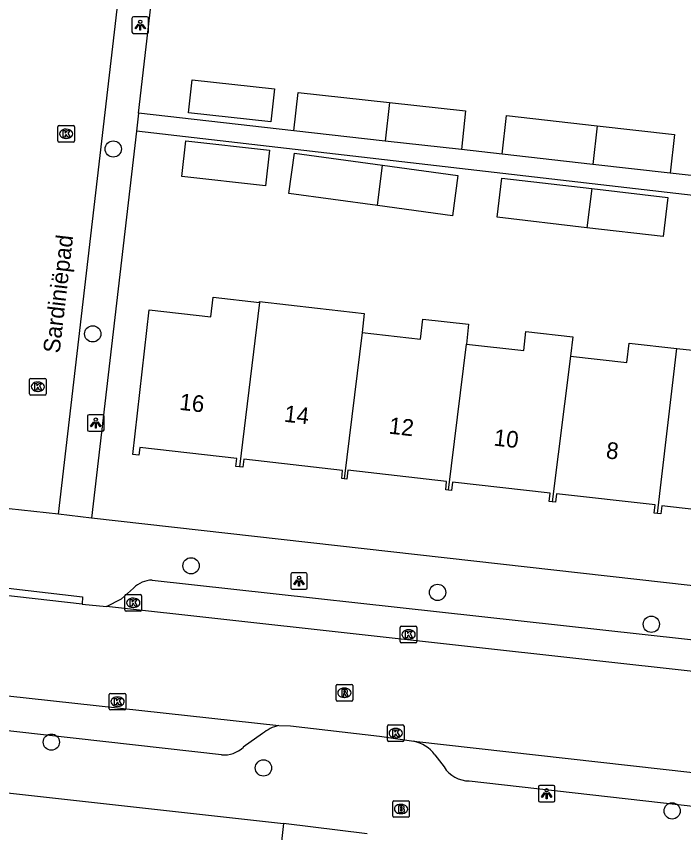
# Model space of a CAD drawing. Extents: x 162082 to 163393, y 388091 to 388632.
# Drawn here: x 162880.67 to 162920.79, y 388448.74 to 388497.83 of the extents above; entities that cross this region are included whole.
import ezdxf

# ---------------------------------------------------------------- set-up
doc = ezdxf.new("R2010")
doc.units = 0
for name, color, linetype in [('IMGEO_Boom', 7, 'Continuous'), ('IMGEO_Brandkraan', 7, 'Continuous'), ('IMGEO_Kolk', 7, 'Continuous'), ('IMGEO_Lichtpunt', 7, 'Continuous'), ('IMGEO_Openbare_ruimte_label', 7, 'Continuous'), ('IMGEO_Pand', 7, 'Continuous'), ('IMGEO_Pand_nummerreeks', 7, 'Continuous'), ('IMGEO_Rijbaan_lokaal_open', 7, 'Continuous'), ('IMGEO_Rioolput', 7, 'Continuous'), ('IMGEO_Voetpad_open', 7, 'Continuous')]:
    doc.layers.add(name, color=color, linetype=linetype)

msp = doc.modelspace()

# ---------------------------------------------------------------- linework, layer by layer
at = {"layer": 'IMGEO_Boom'}
for centre in [(162886.497, 388489.851), (162885.262, 388478.735), (162891.176, 388464.786), (162905.996, 388463.188), (162918.851, 388461.272), (162882.774, 388454.184), (162895.528, 388452.632), (162920.102, 388450.051)]:
    msp.add_circle(centre, 0.489, dxfattribs=at)
at = {"layer": 'IMGEO_Brandkraan'}
for p, q in [((162903.298, 388449.737), (162903.298, 388450.589)), ((162903.373, 388450.663), (162904.225, 388450.663)), ((162903.786, 388450.443), (162903.811, 388450.443)), ((162904.299, 388450.589), (162904.299, 388449.737)), ((162903.809, 388449.883), (162903.784, 388449.883)), ((162904.225, 388449.663), (162903.373, 388449.663))]:
    msp.add_line(p, q, dxfattribs=at)
for points in [[(162903.298, 388449.737), (162903.298, 388450.589)], [(162903.373, 388450.663), (162904.225, 388450.663)], [(162903.646, 388450.363), (162903.646, 388449.963), (162903.859, 388449.963)], [(162903.877, 388450.363), (162903.646, 388450.363)], [(162904.299, 388450.589), (162904.299, 388449.737)], [(162903.825, 388450.282), (162903.771, 388450.282), (162903.771, 388450.206)], [(162903.771, 388450.206), (162903.824, 388450.206)], [(162903.833, 388450.13), (162903.771, 388450.13), (162903.771, 388450.049)], [(162903.771, 388450.049), (162903.833, 388450.049)], [(162904.225, 388449.663), (162903.373, 388449.663)]]:
    msp.add_lwpolyline(points, dxfattribs=at)
for centre, radius, start, end in [((162903.375, 388450.587), 0.0765, 91.552, 178.448), ((162903.375, 388450.587), 0.0765, 91.552, 178.448), ((162903.881, 388450.218), 0.145, 59.4692, 91.5367), ((162903.906, 388450.265), 0.0922, 285.5137, 58.1501), ((162904.223, 388450.587), 0.0765, 1.552, 88.448), ((162904.223, 388450.587), 0.0765, 1.552, 88.448), ((162903.826, 388450.244), 0.0379, 267.8285, 90.9355), ((162903.834, 388450.089), 0.0404, 269.8759, 90.5077), ((162903.865, 388450.214), 0.251, 268.6676, 293.5347), ((162903.911, 388450.073), 0.105, 301.3115, 78.989), ((162903.375, 388449.739), 0.0765, 181.552, 268.448), ((162903.375, 388449.739), 0.0765, 181.552, 268.448), ((162904.223, 388449.739), 0.0765, 271.552, 358.448), ((162904.223, 388449.739), 0.0765, 271.552, 358.448)]:
    msp.add_arc(centre, radius, start, end, dxfattribs=at)
for centre, major_axis, ratio, start_param, end_param in [((162903.785, 388450.163), (-0.387, 0.002), 0.722429, 4.712389, 7.853982), ((162903.81, 388450.163), (-0.39, 0.002), 0.717154, 1.570796, 4.712389)]:
    msp.add_ellipse(centre, major_axis=major_axis, ratio=ratio, start_param=start_param, end_param=end_param, dxfattribs=at)
at = {"layer": 'IMGEO_Kolk'}
for p, q in [((162883.165, 388490.336), (162883.165, 388491.188)), ((162883.24, 388491.262), (162884.092, 388491.262)), ((162884.166, 388491.188), (162884.166, 388490.336)), ((162883.653, 388491.042), (162883.678, 388491.042)), ((162884.092, 388490.262), (162883.24, 388490.262)), ((162883.676, 388490.482), (162883.651, 388490.482)), ((162881.462, 388475.131), (162881.462, 388475.983)), ((162881.537, 388476.057), (162882.389, 388476.057)), ((162882.463, 388475.983), (162882.463, 388475.131)), ((162881.95, 388475.837), (162881.975, 388475.837)), ((162882.389, 388475.057), (162881.537, 388475.057)), ((162881.973, 388475.277), (162881.948, 388475.277)), ((162887.199, 388462.135), (162887.199, 388462.987)), ((162887.274, 388463.061), (162888.126, 388463.061)), ((162887.687, 388462.841), (162887.712, 388462.841)), ((162888.2, 388462.987), (162888.2, 388462.135)), ((162887.71, 388462.281), (162887.685, 388462.281)), ((162888.126, 388462.061), (162887.274, 388462.061)), ((162903.829, 388461.159), (162904.681, 388461.159)), ((162903.754, 388460.233), (162903.754, 388461.085)), ((162904.242, 388460.939), (162904.267, 388460.939)), ((162904.755, 388461.085), (162904.755, 388460.233)), ((162904.681, 388460.159), (162903.829, 388460.159)), ((162904.265, 388460.379), (162904.24, 388460.379)), ((162886.254, 388456.192), (162886.254, 388457.044)), ((162886.329, 388457.118), (162887.181, 388457.118)), ((162886.742, 388456.898), (162886.767, 388456.898)), ((162887.255, 388457.044), (162887.255, 388456.192)), ((162886.765, 388456.338), (162886.74, 388456.338)), ((162887.181, 388456.118), (162886.329, 388456.118)), ((162902.978, 388454.301), (162902.978, 388455.153)), ((162903.053, 388455.227), (162903.905, 388455.227)), ((162903.466, 388455.007), (162903.491, 388455.007)), ((162903.979, 388455.153), (162903.979, 388454.301)), ((162903.489, 388454.447), (162903.464, 388454.447)), ((162903.905, 388454.227), (162903.053, 388454.227))]:
    msp.add_line(p, q, dxfattribs=at)
for points in [[(162883.165, 388490.336), (162883.165, 388491.188)], [(162883.24, 388491.262), (162884.092, 388491.262)], [(162884.166, 388491.188), (162884.166, 388490.336)], [(162883.486, 388490.962), (162883.609, 388490.962), (162883.609, 388490.811), (162883.739, 388490.962), (162883.903, 388490.962), (162883.757, 388490.811), (162883.91, 388490.562), (162883.758, 388490.562), (162883.673, 388490.726), (162883.609, 388490.659), (162883.609, 388490.562), (162883.486, 388490.562), (162883.486, 388490.962)], [(162884.092, 388490.262), (162883.24, 388490.262)], [(162881.462, 388475.131), (162881.462, 388475.983)], [(162881.537, 388476.057), (162882.389, 388476.057)], [(162882.463, 388475.983), (162882.463, 388475.131)], [(162881.783, 388475.757), (162881.906, 388475.757), (162881.906, 388475.606), (162882.036, 388475.757), (162882.2, 388475.757), (162882.054, 388475.606), (162882.207, 388475.357), (162882.055, 388475.357), (162881.97, 388475.521), (162881.906, 388475.454), (162881.906, 388475.357), (162881.783, 388475.357), (162881.783, 388475.757)], [(162882.389, 388475.057), (162881.537, 388475.057)], [(162887.199, 388462.135), (162887.199, 388462.987)], [(162887.274, 388463.061), (162888.126, 388463.061)], [(162887.52, 388462.761), (162887.643, 388462.761), (162887.643, 388462.61), (162887.773, 388462.761), (162887.937, 388462.761), (162887.791, 388462.61), (162887.944, 388462.361), (162887.792, 388462.361), (162887.707, 388462.525), (162887.643, 388462.458), (162887.643, 388462.361), (162887.52, 388462.361), (162887.52, 388462.761)], [(162888.2, 388462.987), (162888.2, 388462.135)], [(162888.126, 388462.061), (162887.274, 388462.061)], [(162903.829, 388461.159), (162904.681, 388461.159)], [(162903.754, 388460.233), (162903.754, 388461.085)], [(162904.075, 388460.859), (162904.198, 388460.859), (162904.198, 388460.708), (162904.328, 388460.859), (162904.492, 388460.859), (162904.346, 388460.708), (162904.499, 388460.459), (162904.347, 388460.459), (162904.262, 388460.623), (162904.198, 388460.556), (162904.198, 388460.459), (162904.075, 388460.459), (162904.075, 388460.859)], [(162904.755, 388461.085), (162904.755, 388460.233)], [(162904.681, 388460.159), (162903.829, 388460.159)], [(162886.254, 388456.192), (162886.254, 388457.044)], [(162886.329, 388457.118), (162887.181, 388457.118)], [(162886.575, 388456.818), (162886.698, 388456.818), (162886.698, 388456.667), (162886.828, 388456.818), (162886.992, 388456.818), (162886.846, 388456.667), (162886.999, 388456.418), (162886.847, 388456.418), (162886.762, 388456.582), (162886.698, 388456.515), (162886.698, 388456.418), (162886.575, 388456.418), (162886.575, 388456.818)], [(162887.255, 388457.044), (162887.255, 388456.192)], [(162887.181, 388456.118), (162886.329, 388456.118)], [(162902.978, 388454.301), (162902.978, 388455.153)], [(162903.053, 388455.227), (162903.905, 388455.227)], [(162903.299, 388454.927), (162903.422, 388454.927), (162903.422, 388454.776), (162903.552, 388454.927), (162903.716, 388454.927), (162903.57, 388454.776), (162903.723, 388454.527), (162903.571, 388454.527), (162903.486, 388454.691), (162903.422, 388454.624), (162903.422, 388454.527), (162903.299, 388454.527), (162903.299, 388454.927)], [(162903.979, 388455.153), (162903.979, 388454.301)], [(162903.905, 388454.227), (162903.053, 388454.227)]]:
    msp.add_lwpolyline(points, dxfattribs=at)
for centre, start, end in [((162883.242, 388491.186), 91.552, 178.448), ((162883.242, 388491.186), 91.552, 178.448), ((162884.09, 388491.186), 1.552, 88.448), ((162884.09, 388491.186), 1.552, 88.448), ((162883.242, 388490.338), 181.552, 268.448), ((162883.242, 388490.338), 181.552, 268.448), ((162884.09, 388490.338), 271.552, 358.448), ((162884.09, 388490.338), 271.552, 358.448), ((162881.539, 388475.981), 91.552, 178.448), ((162881.539, 388475.981), 91.552, 178.448), ((162882.387, 388475.981), 1.552, 88.448), ((162882.387, 388475.981), 1.552, 88.448), ((162881.539, 388475.133), 181.552, 268.448), ((162881.539, 388475.133), 181.552, 268.448), ((162882.387, 388475.133), 271.552, 358.448), ((162882.387, 388475.133), 271.552, 358.448), ((162887.276, 388462.985), 91.552, 178.448), ((162887.276, 388462.985), 91.552, 178.448), ((162888.124, 388462.985), 1.552, 88.448), ((162888.124, 388462.985), 1.552, 88.448), ((162887.276, 388462.137), 181.552, 268.448), ((162887.276, 388462.137), 181.552, 268.448), ((162888.124, 388462.137), 271.552, 358.448), ((162888.124, 388462.137), 271.552, 358.448), ((162903.831, 388461.083), 91.552, 178.448), ((162903.831, 388461.083), 91.552, 178.448), ((162904.679, 388461.083), 1.552, 88.448), ((162904.679, 388461.083), 1.552, 88.448), ((162903.831, 388460.235), 181.552, 268.448), ((162903.831, 388460.235), 181.552, 268.448), ((162904.679, 388460.235), 271.552, 358.448), ((162904.679, 388460.235), 271.552, 358.448), ((162886.331, 388457.042), 91.552, 178.448), ((162886.331, 388457.042), 91.552, 178.448), ((162887.179, 388457.042), 1.552, 88.448), ((162887.179, 388457.042), 1.552, 88.448), ((162886.331, 388456.194), 181.552, 268.448), ((162886.331, 388456.194), 181.552, 268.448), ((162887.179, 388456.194), 271.552, 358.448), ((162887.179, 388456.194), 271.552, 358.448), ((162903.055, 388455.151), 91.552, 178.448), ((162903.055, 388455.151), 91.552, 178.448), ((162903.903, 388455.151), 1.552, 88.448), ((162903.903, 388455.151), 1.552, 88.448), ((162903.055, 388454.303), 181.552, 268.448), ((162903.055, 388454.303), 181.552, 268.448), ((162903.903, 388454.303), 271.552, 358.448), ((162903.903, 388454.303), 271.552, 358.448)]:
    msp.add_arc(centre, 0.0765, start, end, dxfattribs=at)
for centre, major_axis, ratio, start_param, end_param in [((162883.652, 388490.762), (-0.387, 0.002), 0.722429, 4.712389, 7.853982), ((162883.677, 388490.762), (-0.39, 0.002), 0.717154, 1.570796, 4.712389), ((162881.949, 388475.557), (-0.387, 0.002), 0.722429, 4.712389, 7.853982), ((162881.974, 388475.557), (-0.39, 0.002), 0.717154, 1.570796, 4.712389), ((162887.686, 388462.561), (-0.387, 0.002), 0.722429, 4.712389, 7.853982), ((162887.711, 388462.561), (-0.39, 0.002), 0.717154, 1.570796, 4.712389), ((162904.241, 388460.659), (-0.387, 0.002), 0.722429, 4.712389, 7.853982), ((162904.266, 388460.659), (-0.39, 0.002), 0.717154, 1.570796, 4.712389), ((162886.741, 388456.618), (-0.387, 0.002), 0.722429, 4.712389, 7.853982), ((162886.766, 388456.618), (-0.39, 0.002), 0.717154, 1.570796, 4.712389), ((162903.465, 388454.727), (-0.387, 0.002), 0.722429, 4.712389, 7.853982), ((162903.49, 388454.727), (-0.39, 0.002), 0.717154, 1.570796, 4.712389)]:
    msp.add_ellipse(centre, major_axis=major_axis, ratio=ratio, start_param=start_param, end_param=end_param, dxfattribs=at)
at = {"layer": 'IMGEO_Lichtpunt'}
for p, q in [((162887.619, 388497.7), (162887.619, 388496.893)), ((162887.619, 388497.7), (162887.619, 388496.893)), ((162888.521, 388497.795), (162887.713, 388497.795)), ((162888.521, 388497.795), (162887.713, 388497.795)), ((162888.615, 388496.893), (162888.615, 388497.7)), ((162888.615, 388496.893), (162888.615, 388497.7)), ((162887.713, 388496.799), (162888.521, 388496.799)), ((162887.713, 388496.799), (162888.521, 388496.799)), ((162884.947, 388473.778), (162884.947, 388472.971)), ((162884.947, 388473.778), (162884.947, 388472.971)), ((162885.849, 388473.873), (162885.041, 388473.873)), ((162885.849, 388473.873), (162885.041, 388473.873)), ((162885.943, 388472.971), (162885.943, 388473.778)), ((162885.943, 388472.971), (162885.943, 388473.778)), ((162885.041, 388472.877), (162885.849, 388472.877)), ((162885.041, 388472.877), (162885.849, 388472.877)), ((162897.169, 388464.274), (162897.169, 388463.467)), ((162897.169, 388464.274), (162897.169, 388463.467)), ((162898.071, 388464.369), (162897.263, 388464.369)), ((162898.071, 388464.369), (162897.263, 388464.369)), ((162898.165, 388463.467), (162898.165, 388464.274)), ((162898.165, 388463.467), (162898.165, 388464.274)), ((162897.263, 388463.373), (162898.071, 388463.373)), ((162897.263, 388463.373), (162898.071, 388463.373)), ((162912.057, 388451.491), (162912.057, 388450.684)), ((162912.057, 388451.491), (162912.057, 388450.684)), ((162912.959, 388451.586), (162912.151, 388451.586)), ((162912.959, 388451.586), (162912.151, 388451.586)), ((162913.053, 388450.684), (162913.053, 388451.491)), ((162913.053, 388450.684), (162913.053, 388451.491)), ((162912.151, 388450.59), (162912.959, 388450.59)), ((162912.151, 388450.59), (162912.959, 388450.59))]:
    msp.add_line(p, q, dxfattribs=at)
for points in [[(162887.993, 388497.364), (162888.032, 388497.336), (162887.844, 388497.074), (162887.806, 388497.101), (162887.993, 388497.364)], [(162888.095, 388497.316), (162888.142, 388497.316), (162888.142, 388496.994), (162888.095, 388496.994), (162888.095, 388497.316)], [(162888.205, 388497.336), (162888.243, 388497.363), (162888.43, 388497.101), (162888.391, 388497.073), (162888.205, 388497.336)], [(162885.321, 388473.442), (162885.36, 388473.414), (162885.172, 388473.152), (162885.134, 388473.179), (162885.321, 388473.442)], [(162885.533, 388473.414), (162885.571, 388473.441), (162885.758, 388473.179), (162885.719, 388473.151), (162885.533, 388473.414)], [(162885.423, 388473.394), (162885.47, 388473.394), (162885.47, 388473.072), (162885.423, 388473.072), (162885.423, 388473.394)], [(162897.543, 388463.938), (162897.582, 388463.91), (162897.394, 388463.648), (162897.356, 388463.675), (162897.543, 388463.938)], [(162897.645, 388463.89), (162897.692, 388463.89), (162897.692, 388463.568), (162897.645, 388463.568), (162897.645, 388463.89)], [(162897.755, 388463.91), (162897.793, 388463.937), (162897.98, 388463.675), (162897.941, 388463.647), (162897.755, 388463.91)], [(162912.431, 388451.155), (162912.47, 388451.127), (162912.282, 388450.865), (162912.244, 388450.892), (162912.431, 388451.155)], [(162912.533, 388451.107), (162912.58, 388451.107), (162912.58, 388450.785), (162912.533, 388450.785), (162912.533, 388451.107)], [(162912.643, 388451.127), (162912.681, 388451.154), (162912.868, 388450.892), (162912.829, 388450.864), (162912.643, 388451.127)]]:
    msp.add_lwpolyline(points, dxfattribs=at)
for centre in [(162888.118, 388497.498), (162885.446, 388473.576), (162897.668, 388464.072), (162912.556, 388451.289)]:
    msp.add_circle(centre, 0.0994, dxfattribs=at)
for centre, start, end in [((162887.713, 388497.7), 90, 180), ((162887.713, 388497.7), 90, 180), ((162888.521, 388497.7), 0, 90), ((162888.521, 388497.7), 0, 90), ((162887.713, 388496.893), 180, 270), ((162887.713, 388496.893), 180, 270), ((162888.521, 388496.893), 270, 0), ((162888.521, 388496.893), 270, 360), ((162885.041, 388473.778), 90, 180), ((162885.041, 388473.778), 90, 180), ((162885.849, 388473.778), 0, 90), ((162885.849, 388473.778), 0, 90), ((162885.041, 388472.971), 180, 270), ((162885.041, 388472.971), 180, 270), ((162885.849, 388472.971), 270, 0), ((162885.849, 388472.971), 270, 360), ((162897.263, 388464.274), 90, 180), ((162897.263, 388464.274), 90, 180), ((162898.071, 388464.274), 0, 90), ((162898.071, 388464.274), 0, 90), ((162897.263, 388463.467), 180, 270), ((162897.263, 388463.467), 180, 270), ((162898.071, 388463.467), 270, 0), ((162898.071, 388463.467), 270, 360), ((162912.151, 388451.491), 90, 180), ((162912.151, 388451.491), 90, 180), ((162912.959, 388451.491), 0, 90), ((162912.959, 388451.491), 0, 90), ((162912.151, 388450.684), 180, 270), ((162912.151, 388450.684), 180, 270), ((162912.959, 388450.684), 270, 0), ((162912.959, 388450.684), 270, 360)]:
    msp.add_arc(centre, 0.0946, start, end, dxfattribs=at)
at = {"layer": 'IMGEO_Pand'}
for points in [[(162895.973, 388491.477), (162891.024, 388492.02), (162891.241, 388494.004), (162896.191, 388493.461), (162895.973, 388491.477)], [(162897.359, 388490.934), (162897.616, 388493.255), (162903.104, 388492.646)], [(162903.104, 388492.646), (162902.845, 388490.325)], [(162903.104, 388492.646), (162907.686, 388492.138), (162907.429, 388489.817)], [(162909.886, 388489.538), (162910.147, 388491.861), (162915.588, 388491.248)], [(162915.588, 388491.248), (162915.329, 388488.925)], [(162915.588, 388491.248), (162920.236, 388490.725), (162919.974, 388488.402)], [(162902.845, 388490.325), (162897.359, 388490.934)], [(162895.648, 388487.642), (162890.624, 388488.193), (162890.858, 388490.333), (162895.883, 388489.782), (162895.648, 388487.642)], [(162907.429, 388489.817), (162902.845, 388490.325)], [(162902.384, 388486.448), (162897.061, 388487.174), (162897.391, 388489.599), (162902.679, 388488.878)], [(162915.329, 388488.925), (162909.886, 388489.538)], [(162902.384, 388486.448), (162902.679, 388488.878)], [(162902.679, 388488.878), (162907.22, 388488.259), (162906.889, 388485.834), (162902.384, 388486.448)], [(162919.974, 388488.402), (162915.329, 388488.925)], [(162914.971, 388485.118), (162909.588, 388485.741), (162909.86, 388488.097), (162915.268, 388487.471)], [(162915.268, 388487.471), (162914.971, 388485.118)], [(162915.268, 388487.471), (162919.837, 388486.943), (162919.565, 388484.587), (162914.971, 388485.118)], [(162894.085, 388470.737), (162893.873, 388470.761), (162893.927, 388471.243), (162888.091, 388471.903), (162888.038, 388471.432), (162887.683, 388471.472), (162888.666, 388480.171), (162892.372, 388479.751), (162892.506, 388480.938), (162895.29, 388480.623)], [(162895.29, 388480.623), (162894.085, 388470.737)], [(162895.29, 388480.623), (162895.296, 388480.678), (162898.783, 388480.284), (162901.585, 388479.967), (162901.454, 388478.807)], [(162901.454, 388478.807), (162904.977, 388478.408), (162905.114, 388479.621), (162907.863, 388479.311), (162907.728, 388478.12)], [(162907.728, 388478.12), (162911.175, 388477.73), (162911.304, 388478.866), (162914.128, 388478.546), (162913.999, 388477.399)], [(162901.454, 388478.807), (162900.385, 388470.02)], [(162906.662, 388469.34), (162907.728, 388478.12)], [(162913.999, 388477.399), (162917.379, 388477.017), (162917.51, 388478.175), (162920.381, 388477.851)], [(162919.225, 388467.933), (162920.381, 388477.851)], [(162920.381, 388477.851), (162923.777, 388477.496), (162926.641, 388477.172), (162926.513, 388476.035)], [(162913.999, 388477.399), (162912.895, 388468.635)], [(162900.385, 388470.02), (162900.233, 388470.037), (162900.288, 388470.526), (162894.349, 388471.198), (162894.294, 388470.714), (162894.085, 388470.737)], [(162906.662, 388469.34), (162906.485, 388469.36), (162906.542, 388469.866), (162900.594, 388470.539), (162900.533, 388470.003), (162900.385, 388470.02)], [(162912.895, 388468.635), (162912.703, 388468.657), (162912.759, 388469.155), (162906.897, 388469.818), (162906.841, 388469.32), (162906.662, 388469.34)], [(162919.225, 388467.933), (162919.028, 388467.956), (162919.084, 388468.453), (162913.142, 388469.124), (162913.084, 388468.614), (162912.895, 388468.635)], [(162925.398, 388467.14), (162925.184, 388467.164), (162925.25, 388467.741), (162919.474, 388468.394), (162919.419, 388467.911), (162919.225, 388467.933)]]:
    msp.add_lwpolyline(points, dxfattribs=at)
at = {"layer": 'IMGEO_Rijbaan_lokaal_open'}
for points in [[(162883.202, 388467.882), (162886.924, 388500), (162888.262, 388514.856)], [(162883.202, 388467.882), (162877.252, 388468.541)], [(162884.626, 388462.489), (162876.83, 388463.357)], [(162884.626, 388462.489), (162886.097, 388462.347)], [(162936.199, 388456.79), (162886.097, 388462.347)], [(162858.177, 388459.371), (162896.45, 388455.19)], [(162896.45, 388455.19), (162897.162, 388455.171), (162902.498, 388454.542), (162904.56, 388454.238)], [(162904.56, 388454.238), (163001.108, 388443.395)], [(162896.732, 388449.301), (162894.103, 388425.718), (162892.115, 388425.885)], [(162901.761, 388448.679), (162896.732, 388449.301)]]:
    msp.add_lwpolyline(points, dxfattribs=at)
at = {"layer": 'IMGEO_Rioolput'}
for p, q in [((162899.894, 388456.729), (162899.894, 388457.581)), ((162899.969, 388457.655), (162900.821, 388457.655)), ((162900.382, 388457.435), (162900.407, 388457.435)), ((162900.895, 388457.581), (162900.895, 388456.729)), ((162900.405, 388456.875), (162900.38, 388456.875)), ((162900.821, 388456.655), (162899.969, 388456.655))]:
    msp.add_line(p, q, dxfattribs=at)
for points in [[(162899.894, 388456.729), (162899.894, 388457.581)], [(162899.969, 388457.655), (162900.821, 388457.655)], [(162900.483, 388457.353), (162900.231, 388457.355), (162900.231, 388456.955)], [(162900.409, 388457.274), (162900.355, 388457.274), (162900.355, 388457.193)], [(162900.895, 388457.581), (162900.895, 388456.729)], [(162900.231, 388456.955), (162900.355, 388456.955), (162900.355, 388457.117), (162900.366, 388457.117)], [(162900.355, 388457.193), (162900.407, 388457.193)], [(162900.413, 388457.088), (162900.484, 388456.955), (162900.624, 388456.955), (162900.559, 388457.081)], [(162900.821, 388456.655), (162899.969, 388456.655)]]:
    msp.add_lwpolyline(points, dxfattribs=at)
for centre, radius, start, end in [((162899.971, 388457.579), 0.0765, 91.552, 178.448), ((162899.971, 388457.579), 0.0765, 91.552, 178.448), ((162900.415, 388457.178), 0.0964, 77.0061, 93.1865), ((162900.429, 388457.235), 0.0378, 276.6634, 79.6772), ((162900.482, 388457.243), 0.109, 350.3612, 89.416), ((162900.48, 388457.243), 0.112, 277.5842, 350.9817), ((162900.819, 388457.579), 0.0765, 1.552, 88.448), ((162900.819, 388457.579), 0.0765, 1.552, 88.448), ((162899.971, 388456.731), 0.0765, 181.552, 268.448), ((162899.971, 388456.731), 0.0765, 181.552, 268.448), ((162900.365, 388457.064), 0.0533, 26.0293, 88.6989), ((162900.391, 388457.382), 0.19, 274.7715, 282.9687), ((162900.464, 388457.028), 0.108, 29.5134, 73.7905), ((162900.819, 388456.731), 0.0765, 271.552, 358.448), ((162900.819, 388456.731), 0.0765, 271.552, 358.448)]:
    msp.add_arc(centre, radius, start, end, dxfattribs=at)
for centre, major_axis, ratio, start_param, end_param in [((162900.381, 388457.155), (-0.387, 0.002), 0.722429, 4.712389, 7.853982), ((162900.406, 388457.155), (-0.39, 0.002), 0.717154, 1.570796, 4.712389)]:
    msp.add_ellipse(centre, major_axis=major_axis, ratio=ratio, start_param=start_param, end_param=end_param, dxfattribs=at)
at = {"layer": 'IMGEO_Voetpad_open'}
for points in [[(162888.012, 388492.013), (162888.938, 388500), (162890.303, 388514.666)], [(162888.012, 388492.013), (162887.885, 388490.912)], [(162897.359, 388490.934), (162888.012, 388492.013)], [(162887.885, 388490.912), (162885.189, 388467.652)], [(162933.857, 388485.612), (162887.885, 388490.912)], [(162909.886, 388489.538), (162907.429, 388489.817)], [(162922.341, 388488.13), (162919.974, 388488.402)], [(162885.189, 388467.652), (162883.202, 388467.882)], [(162937.585, 388461.764), (162885.189, 388467.652)], [(162876.83, 388463.357), (162876.882, 388463.815), (162884.651, 388462.929), (162884.626, 388462.489)], [(162888.827, 388463.931), (162933.209, 388459.029)], [(162886.097, 388462.347), (162886.99, 388462.799), (162887.72, 388463.449)], [(162893.005, 388453.416), (162861.232, 388456.997)], [(162895.471, 388454.707), (162894.318, 388453.873)], [(162856.837, 388453.728), (162896.732, 388449.301)], [(162905.841, 388453.424), (162906.388, 388452.694)], [(162907.902, 388451.85), (162984.007, 388443.238), (162987.61, 388442.83), (162997.358, 388441.727)]]:
    msp.add_lwpolyline(points, dxfattribs=at)
for centre, radius, start, end in [((162888.885, 388462.285), 1.647, 92.0299, 135.0277), ((162897.142, 388452.554), 2.725, 104.704, 127.8158), ((162893.127, 388455.181), 1.769, 266.0507, 312.331), ((162904.142, 388452.166), 2.114, 36.5254, 78.6075), ((162907.905, 388453.636), 1.786, 211.8352, 269.8887)]:
    msp.add_arc(centre, radius, start, end, dxfattribs=at)

# ---------------------------------------------------------------- texts
at = {"layer": 'IMGEO_Openbare_ruimte_label'}
msp.add_text('Sardiniëpad', height=1, rotation=83.394, dxfattribs=at).set_placement((162883.269, 388477.536))
at = {"layer": 'IMGEO_Pand_nummerreeks'}
for s, p in [('16', (162890.439, 388474.172)), ('14', (162896.736, 388473.455)), ('12', (162903.031, 388472.74)), ('10', (162909.333, 388472.023)), ('8', (162916.088, 388471.254))]:
    msp.add_text(s, height=1, rotation=353.5104, dxfattribs=at).set_placement(p)

doc.saveas('drawing.dxf')
